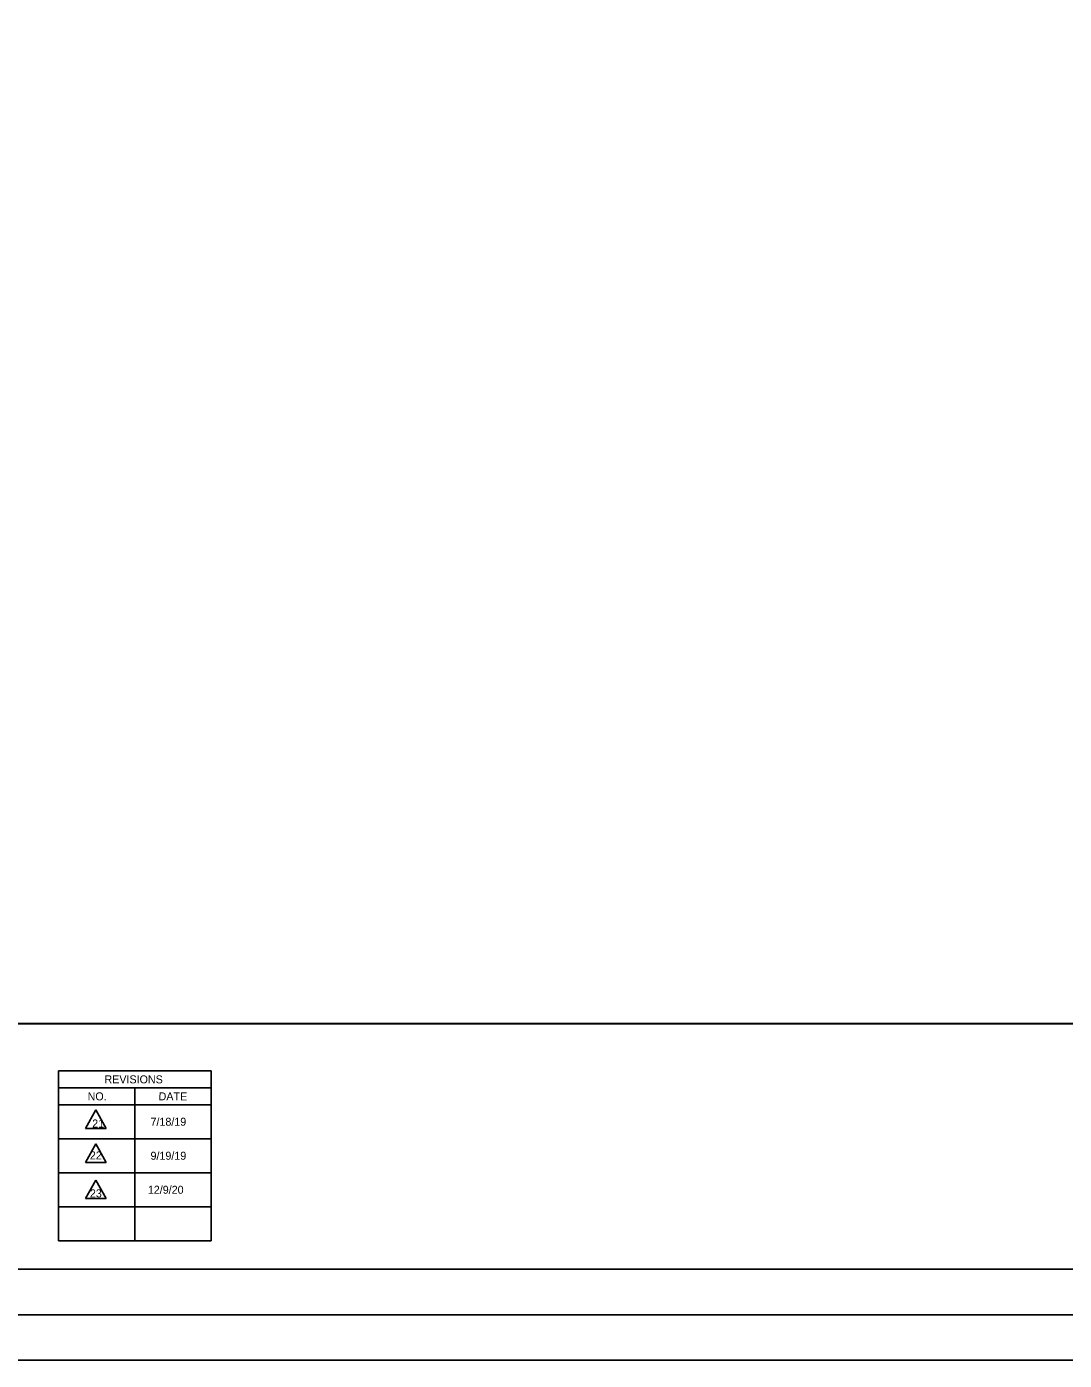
# Model space of a CAD drawing. Extents: x -2251 to 10196, y -13470 to 1199.
# Drawn here: x 5667 to 6238, y -13451 to -12717 of the extents above; entities that cross this region are included whole.
import ezdxf

# ---------------------------------------------------------------- set-up
doc = ezdxf.new("R2010")
doc.units = 0
for name, color, linetype in [('RD_SHT_Bndy', 7, 'Continuous'), ('RD_SHT_Iplotshp', 7, 'Continuous'), ('RD_SHT_Misc1', 7, 'Continuous'), ('RD_SHT_Snap', 7, 'Continuous'), ('RD_SHT_TX', 7, 'Continuous'), ('RD_TX_RoadID', 7, 'Continuous')]:
    doc.layers.add(name, color=color, linetype=linetype)

msp = doc.modelspace()

# ---------------------------------------------------------------- linework, layer by layer
at = {"layer": 'RD_SHT_Bndy'}
for p, q in [((5103.1, -13400.65), (6778.1, -13400.65)), ((6050.94, -13400.65), (5836.06, -13400.65)), ((6791.65, -13425.65), (5031.65, -13425.65)), ((6791.6, -13450.7), (5031.6, -13450.65))]:
    msp.add_line(p, q, dxfattribs=at)
msp.add_lwpolyline([(5153.4, -12401.26), (6731.08, -12401.26), (6731.08, -13265.57), (5153.4, -13265.57)], close=True, dxfattribs=at)
at = {"layer": 'RD_SHT_Iplotshp'}
msp.add_lwpolyline([(4996.65, -12325.65), (6796.65, -12325.65), (6796.65, -13425.65), (4996.65, -13425.65)], close=True, dxfattribs=at)
at = {"layer": 'RD_SHT_Misc1'}
msp.add_lwpolyline([(6796.65, -13425.65), (6796.68, -12325.65), (5096.68, -12325.6), (5096.65, -13425.6)], close=True, dxfattribs=at)
at = {"layer": 'RD_SHT_Snap'}
msp.add_lwpolyline([(5008.15, -12325.65), (6808.15, -12325.65), (6808.15, -13425.65), (5008.15, -13425.65)], close=True, dxfattribs=at)
at = {"layer": 'RD_SHT_TX'}
for p, q in [((5768.8, -13291.56), (5684.8, -13291.56)), ((5684.8, -13291.56), (5684.8, -13385.05)), ((5768.8, -13385.05), (5768.8, -13291.56)), ((5768.8, -13300.91), (5684.8, -13300.91)), ((5726.8, -13385.05), (5726.8, -13300.91)), ((5768.8, -13310.25), (5684.8, -13310.25)), ((5705.35, -13313.04), (5699.66, -13323.18)), ((5705.35, -13313.04), (5711.05, -13323.18)), ((5768.8, -13328.95), (5684.8, -13328.95)), ((5699.66, -13323.18), (5711.05, -13323.18)), ((5705.35, -13331.74), (5699.66, -13341.88)), ((5705.35, -13331.74), (5711.05, -13341.88)), ((5699.66, -13341.88), (5711.05, -13341.88)), ((5768.8, -13347.65), (5684.8, -13347.65)), ((5705.35, -13351.63), (5699.66, -13361.77)), ((5705.35, -13351.63), (5711.05, -13361.77)), ((5768.8, -13366.35), (5684.8, -13366.35)), ((5699.66, -13361.77), (5711.05, -13361.77)), ((5768.8, -13385.05), (5684.8, -13385.05))]:
    msp.add_line(p, q, dxfattribs=at)
at = {"layer": 'RD_TX_RoadID'}
msp.add_lwpolyline([(5150.54, -13265.73), (6733.93, -13265.73), (6733.93, -12462.61), (5150.54, -12462.61)], close=True, dxfattribs=at)

# ---------------------------------------------------------------- texts
at = {"layer": 'RD_SHT_TX'}
for s, height, rotation, p in [('REVISIONS', 4.4, 360, (5710.09, -13298.43)), ('NO.', 4.4, 360, (5700.82, -13307.78)), ('DATE', 4.408, 359.72458, (5739.83, -13307.75))]:
    msp.add_text(s, height=height, rotation=rotation, dxfattribs=at).set_placement(p)
for s, p in [('21', (5703.33, -13322.7)), ('7/18/19', (5735.4, -13321.72)), ('22', (5702.06, -13340.24)), ('9/19/19', (5735.4, -13340.42)), ('23', (5702.06, -13361.12)), ('12/9/20', (5733.94, -13359.12))]:
    msp.add_text(s, height=4.4, dxfattribs=at).set_placement(p)

doc.saveas('drawing.dxf')
